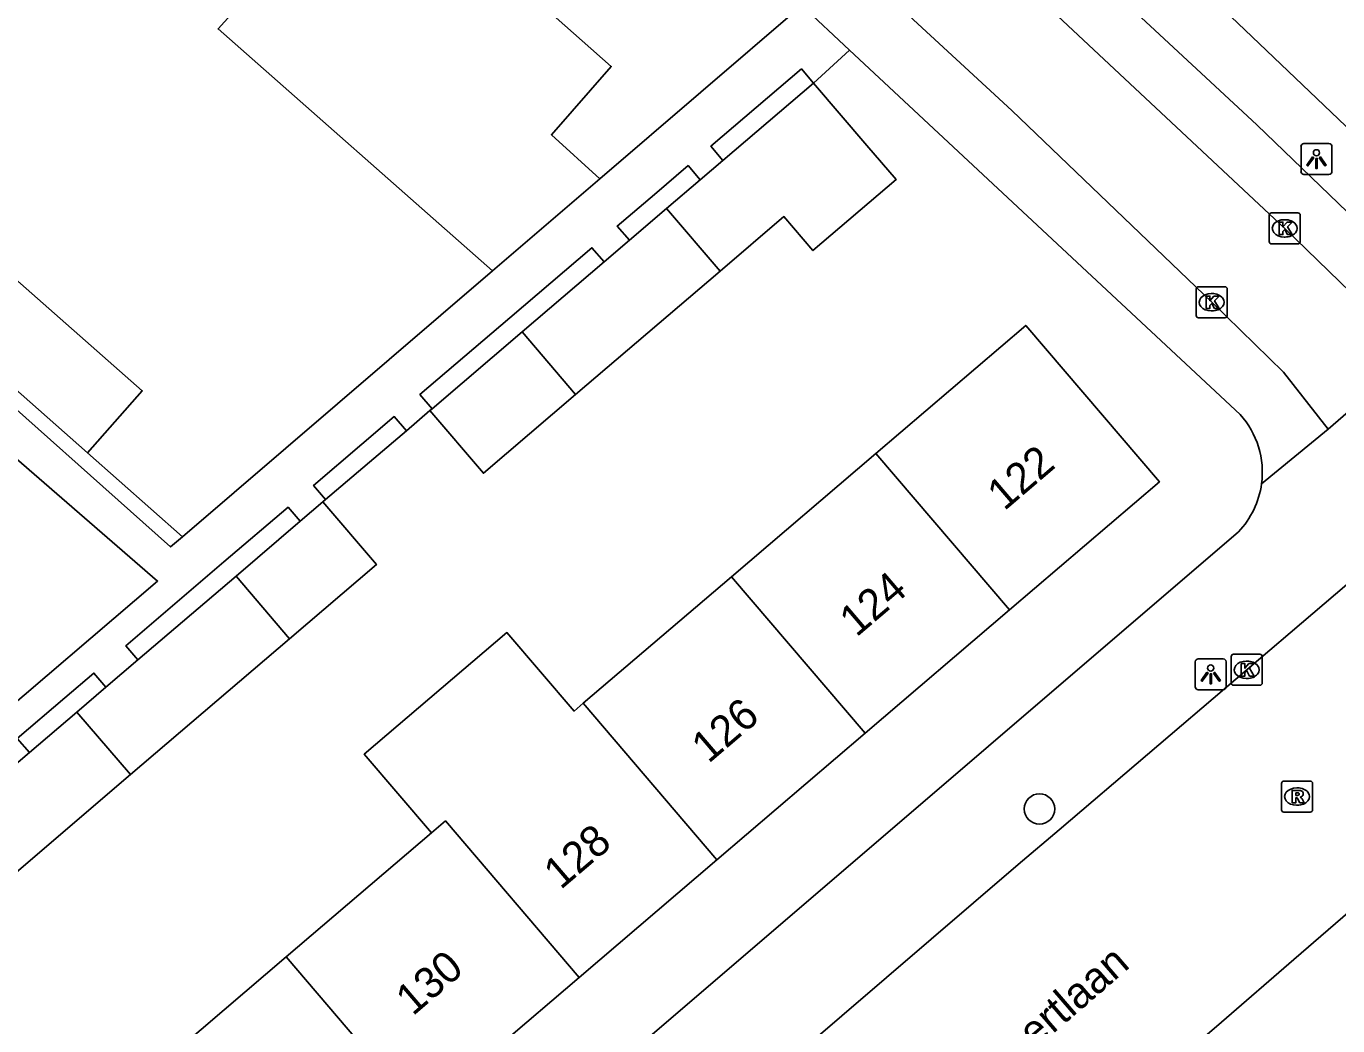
# Model space of a CAD drawing. Extents: x 159040 to 160094, y 381214 to 382518.
# Drawn here: x 159310.64 to 159352.9, y 381534.73 to 381566.95 of the extents above; entities that cross this region are included whole.
import ezdxf

# ---------------------------------------------------------------- set-up
doc = ezdxf.new("R2010")
doc.units = 0
for name, color, linetype in [('IMGEO_Boom', 7, 'Continuous'), ('IMGEO_Groenvoorziening', 7, 'Continuous'), ('IMGEO_Kolk', 7, 'Continuous'), ('IMGEO_Lichtpunt', 7, 'Continuous'), ('IMGEO_Openbare_ruimte_label', 7, 'Continuous'), ('IMGEO_Pand', 7, 'Continuous'), ('IMGEO_Pand_nummerreeks', 7, 'Continuous'), ('IMGEO_Rijbaan_lokaal_gesloten', 7, 'Continuous'), ('IMGEO_Rijbaan_lokaal_open', 7, 'Continuous'), ('IMGEO_Rioolput', 7, 'Continuous'), ('IMGEO_Voetpad_open', 7, 'Continuous')]:
    doc.layers.add(name, color=color, linetype=linetype)

msp = doc.modelspace()

# ---------------------------------------------------------------- linework, layer by layer
at = {"layer": 'IMGEO_Boom'}
msp.add_circle((159343.286, 381541.716), 0.489, dxfattribs=at)
at = {"layer": 'IMGEO_Groenvoorziening'}
for points in [[(159320.286, 381551.688), (159321.841, 381553.016), (159322.886, 381553.908)], [(159312.61, 381553.192), (159315.671, 381550.49)]]:
    msp.add_lwpolyline(points, dxfattribs=at)
at = {"layer": 'IMGEO_Kolk'}
for p, q in [((159350.687, 381560.005), (159350.687, 381560.857)), ((159350.762, 381560.931), (159351.614, 381560.931)), ((159351.688, 381560.857), (159351.688, 381560.005)), ((159351.175, 381560.711), (159351.2, 381560.711)), ((159351.198, 381560.151), (159351.173, 381560.151)), ((159351.614, 381559.931), (159350.762, 381559.931)), ((159348.334, 381557.623), (159348.334, 381558.475)), ((159348.409, 381558.549), (159349.261, 381558.549)), ((159348.822, 381558.329), (159348.847, 381558.329)), ((159349.335, 381558.475), (159349.335, 381557.623)), ((159349.261, 381557.549), (159348.409, 381557.549)), ((159348.845, 381557.769), (159348.82, 381557.769)), ((159349.462, 381545.776), (159349.462, 381546.628)), ((159349.537, 381546.702), (159350.389, 381546.702)), ((159349.95, 381546.482), (159349.975, 381546.482)), ((159350.463, 381546.628), (159350.463, 381545.776)), ((159350.389, 381545.702), (159349.537, 381545.702)), ((159349.973, 381545.922), (159349.948, 381545.922))]:
    msp.add_line(p, q, dxfattribs=at)
for points in [[(159350.687, 381560.005), (159350.687, 381560.857)], [(159350.762, 381560.931), (159351.614, 381560.931)], [(159351.688, 381560.857), (159351.688, 381560.005)], [(159351.008, 381560.631), (159351.131, 381560.631), (159351.131, 381560.48), (159351.261, 381560.631), (159351.425, 381560.631), (159351.279, 381560.48), (159351.432, 381560.231), (159351.28, 381560.231), (159351.195, 381560.395), (159351.131, 381560.328), (159351.131, 381560.231), (159351.008, 381560.231), (159351.008, 381560.631)], [(159351.614, 381559.931), (159350.762, 381559.931)], [(159348.334, 381557.623), (159348.334, 381558.475)], [(159348.409, 381558.549), (159349.261, 381558.549)], [(159349.335, 381558.475), (159349.335, 381557.623)], [(159348.655, 381558.249), (159348.778, 381558.249), (159348.778, 381558.098), (159348.908, 381558.249), (159349.072, 381558.249), (159348.926, 381558.098), (159349.079, 381557.849), (159348.927, 381557.849), (159348.842, 381558.013), (159348.778, 381557.946), (159348.778, 381557.849), (159348.655, 381557.849), (159348.655, 381558.249)], [(159349.261, 381557.549), (159348.409, 381557.549)], [(159349.462, 381545.776), (159349.462, 381546.628)], [(159349.537, 381546.702), (159350.389, 381546.702)], [(159350.463, 381546.628), (159350.463, 381545.776)], [(159349.783, 381546.402), (159349.906, 381546.402), (159349.906, 381546.251), (159350.036, 381546.402), (159350.2, 381546.402), (159350.054, 381546.251), (159350.207, 381546.002), (159350.055, 381546.002), (159349.97, 381546.166), (159349.906, 381546.099), (159349.906, 381546.002), (159349.783, 381546.002), (159349.783, 381546.402)], [(159350.389, 381545.702), (159349.537, 381545.702)]]:
    msp.add_lwpolyline(points, dxfattribs=at)
for centre, start, end in [((159350.764, 381560.855), 91.552, 178.448), ((159350.764, 381560.855), 91.552, 178.448), ((159351.612, 381560.855), 1.552, 88.448), ((159351.612, 381560.855), 1.552, 88.448), ((159350.764, 381560.007), 181.552, 268.448), ((159350.764, 381560.007), 181.552, 268.448), ((159351.612, 381560.007), 271.552, 358.448), ((159351.612, 381560.007), 271.552, 358.448), ((159348.411, 381558.473), 91.552, 178.448), ((159348.411, 381558.473), 91.552, 178.448), ((159349.259, 381558.473), 1.552, 88.448), ((159349.259, 381558.473), 1.552, 88.448), ((159348.411, 381557.625), 181.552, 268.448), ((159348.411, 381557.625), 181.552, 268.448), ((159349.259, 381557.625), 271.552, 358.448), ((159349.259, 381557.625), 271.552, 358.448), ((159349.539, 381546.626), 91.552, 178.448), ((159349.539, 381546.626), 91.552, 178.448), ((159350.387, 381546.626), 1.552, 88.448), ((159350.387, 381546.626), 1.552, 88.448), ((159349.539, 381545.778), 181.552, 268.448), ((159349.539, 381545.778), 181.552, 268.448), ((159350.387, 381545.778), 271.552, 358.448), ((159350.387, 381545.778), 271.552, 358.448)]:
    msp.add_arc(centre, 0.0765, start, end, dxfattribs=at)
for centre, major_axis, ratio, start_param, end_param in [((159351.174, 381560.431), (-0.387, 0.002), 0.722429, 4.712389, 7.853982), ((159351.199, 381560.431), (-0.39, 0.002), 0.717154, 1.570796, 4.712389), ((159348.821, 381558.049), (-0.387, 0.002), 0.722429, 4.712389, 7.853982), ((159348.846, 381558.049), (-0.39, 0.002), 0.717154, 1.570796, 4.712389), ((159349.949, 381546.202), (-0.387, 0.002), 0.722429, 4.712389, 7.853982), ((159349.974, 381546.202), (-0.39, 0.002), 0.717154, 1.570796, 4.712389)]:
    msp.add_ellipse(centre, major_axis=major_axis, ratio=ratio, start_param=start_param, end_param=end_param, dxfattribs=at)
at = {"layer": 'IMGEO_Lichtpunt'}
for p, q in [((159351.712, 381563.07), (159351.712, 381562.263)), ((159351.712, 381563.07), (159351.712, 381562.263)), ((159352.614, 381563.165), (159351.806, 381563.165)), ((159352.614, 381563.165), (159351.806, 381563.165)), ((159352.708, 381562.263), (159352.708, 381563.07)), ((159352.708, 381562.263), (159352.708, 381563.07)), ((159351.806, 381562.169), (159352.614, 381562.169)), ((159351.806, 381562.169), (159352.614, 381562.169)), ((159348.304, 381546.461), (159348.304, 381545.654)), ((159348.304, 381546.461), (159348.304, 381545.654)), ((159349.206, 381546.556), (159348.398, 381546.556)), ((159349.206, 381546.556), (159348.398, 381546.556)), ((159349.3, 381545.654), (159349.3, 381546.461)), ((159349.3, 381545.654), (159349.3, 381546.461)), ((159348.398, 381545.56), (159349.206, 381545.56)), ((159348.398, 381545.56), (159349.206, 381545.56))]:
    msp.add_line(p, q, dxfattribs=at)
for points in [[(159352.086, 381562.734), (159352.125, 381562.706), (159351.937, 381562.444), (159351.899, 381562.471), (159352.086, 381562.734)], [(159352.188, 381562.686), (159352.235, 381562.686), (159352.235, 381562.364), (159352.188, 381562.364), (159352.188, 381562.686)], [(159352.298, 381562.706), (159352.336, 381562.733), (159352.523, 381562.471), (159352.484, 381562.443), (159352.298, 381562.706)], [(159348.678, 381546.125), (159348.717, 381546.097), (159348.529, 381545.835), (159348.491, 381545.862), (159348.678, 381546.125)], [(159348.78, 381546.077), (159348.827, 381546.077), (159348.827, 381545.755), (159348.78, 381545.755), (159348.78, 381546.077)], [(159348.89, 381546.097), (159348.928, 381546.124), (159349.115, 381545.862), (159349.076, 381545.834), (159348.89, 381546.097)]]:
    msp.add_lwpolyline(points, dxfattribs=at)
for centre in [(159352.211, 381562.868), (159348.803, 381546.259)]:
    msp.add_circle(centre, 0.0994, dxfattribs=at)
for centre, start, end in [((159351.806, 381563.07), 90, 180), ((159351.806, 381563.07), 90, 180), ((159352.614, 381563.07), 0, 90), ((159352.614, 381563.07), 0, 90), ((159351.806, 381562.263), 180, 270), ((159351.806, 381562.263), 180, 270), ((159352.614, 381562.263), 270, 0), ((159352.614, 381562.263), 270, 360), ((159348.398, 381546.461), 90, 180), ((159348.398, 381546.461), 90, 180), ((159349.206, 381546.461), 0, 90), ((159349.206, 381546.461), 0, 90), ((159348.398, 381545.654), 180, 270), ((159348.398, 381545.654), 180, 270), ((159349.206, 381545.654), 270, 0), ((159349.206, 381545.654), 270, 360)]:
    msp.add_arc(centre, 0.0946, start, end, dxfattribs=at)
at = {"layer": 'IMGEO_Pand'}
for points in [[(159323.501, 381574.546), (159327.908, 381570.657), (159326.122, 381568.633), (159329.49, 381565.653), (159327.56, 381563.446), (159329.123, 381562.03)], [(159325.662, 381559.061), (159316.821, 381566.857), (159319.159, 381569.462), (159319.078, 381569.533)], [(159332.994, 381559.053), (159335.049, 381560.809), (159335.986, 381559.712), (159338.666, 381562.001), (159337.728, 381563.098), (159336.004, 381565.116)], [(159336.004, 381565.116), (159333.087, 381562.623)], [(159333.087, 381562.623), (159332.354, 381561.997)], [(159329.123, 381562.03), (159325.662, 381559.061)], [(159332.354, 381561.997), (159331.27, 381561.071)], [(159330.071, 381560.047), (159331.27, 381561.071)], [(159331.27, 381561.071), (159332.994, 381559.053)], [(159330.071, 381560.047), (159329.257, 381559.352)], [(159309.907, 381559.139), (159314.377, 381555.194), (159312.61, 381553.192)], [(159326.615, 381557.095), (159329.257, 381559.352)], [(159328.338, 381555.077), (159332.994, 381559.053)], [(159312.61, 381553.192), (159308.141, 381557.137)], [(159326.615, 381557.095), (159323.713, 381554.615)], [(159328.338, 381555.077), (159326.615, 381557.095)], [(159342.321, 381548.135), (159347.151, 381552.261), (159342.842, 381557.305), (159338.012, 381553.179)], [(159323.645, 381554.557), (159325.368, 381552.539), (159328.338, 381555.077)], [(159323.713, 381554.615), (159323.645, 381554.557)], [(159338.012, 381553.179), (159333.357, 381549.202)], [(159338.012, 381553.179), (159342.321, 381548.135)], [(159319.124, 381547.204), (159321.923, 381549.595), (159320.199, 381551.613)], [(159320.199, 381551.613), (159319.467, 381550.988)], [(159319.467, 381550.988), (159317.4, 381549.222)], [(159314.238, 381546.522), (159317.4, 381549.222)], [(159317.4, 381549.222), (159319.124, 381547.204)], [(159333.357, 381549.202), (159328.583, 381545.124)], [(159337.666, 381544.158), (159333.357, 381549.202)], [(159337.666, 381544.158), (159342.321, 381548.135)], [(159323.694, 381540.947), (159321.53, 381543.479), (159326.124, 381547.404), (159328.288, 381544.872), (159328.583, 381545.124)], [(159313.993, 381542.822), (159319.124, 381547.204)], [(159314.238, 381546.522), (159313.207, 381545.641)], [(159312.269, 381544.84), (159313.207, 381545.641)], [(159310.74, 381543.534), (159312.269, 381544.84)], [(159312.269, 381544.84), (159313.993, 381542.822)], [(159328.583, 381545.124), (159332.892, 381540.08)], [(159332.892, 381540.08), (159337.666, 381544.158)], [(159310.74, 381543.534), (159310.01, 381542.911)], [(159309.256, 381538.775), (159313.993, 381542.822)], [(159323.694, 381540.947), (159319.012, 381536.947)], [(159328.451, 381536.286), (159324.142, 381541.33), (159323.694, 381540.947)], [(159332.892, 381540.08), (159328.451, 381536.286)], [(159319.012, 381536.947), (159314.275, 381532.9)], [(159323.321, 381531.903), (159319.012, 381536.947)], [(159323.321, 381531.903), (159328.451, 381536.286)]]:
    msp.add_lwpolyline(points, dxfattribs=at)
at = {"layer": 'IMGEO_Rijbaan_lokaal_gesloten'}
for points in [[(159329.876, 381529.002), (159342.601, 381539.925), (159343.919, 381541.049), (159355.305, 381550.753), (159359.838, 381554.65), (159365.008, 381559.095), (159373.717, 381566.526)], [(159379.14, 381560.565), (159377.401, 381559.069), (159375.25, 381557.212), (159372.533, 381554.867), (159361.516, 381545.448), (159356.286, 381541.009), (159356.146, 381540.888), (159351.483, 381536.862), (159349.151, 381534.849), (159346.704, 381532.736), (159334.842, 381522.599)]]:
    msp.add_lwpolyline(points, dxfattribs=at)
at = {"layer": 'IMGEO_Rijbaan_lokaal_open'}
for points in [[(159355.572, 381556.549), (159354.966, 381556.934), (159353.66, 381558.026), (159351.187, 381560.431), (159338.208, 381572.585), (159336.71, 381573.96)], [(159334.538, 381571.493), (159342.392, 381564.233), (159348.835, 381558.049), (159351.152, 381555.793), (159352.592, 381553.959)], [(159352.592, 381553.959), (159355.572, 381556.549)]]:
    msp.add_lwpolyline(points, dxfattribs=at)
at = {"layer": 'IMGEO_Rioolput'}
for p, q in [((159351.085, 381541.69), (159351.085, 381542.542)), ((159351.16, 381542.616), (159352.012, 381542.616)), ((159351.573, 381542.396), (159351.598, 381542.396)), ((159352.086, 381542.542), (159352.086, 381541.69)), ((159351.596, 381541.836), (159351.571, 381541.836)), ((159352.012, 381541.616), (159351.16, 381541.616))]:
    msp.add_line(p, q, dxfattribs=at)
for points in [[(159351.085, 381541.69), (159351.085, 381542.542)], [(159351.16, 381542.616), (159352.012, 381542.616)], [(159351.674, 381542.314), (159351.422, 381542.316), (159351.422, 381541.916)], [(159351.6, 381542.235), (159351.546, 381542.235), (159351.546, 381542.154)], [(159352.086, 381542.542), (159352.086, 381541.69)], [(159351.422, 381541.916), (159351.546, 381541.916), (159351.546, 381542.078), (159351.557, 381542.078)], [(159351.546, 381542.154), (159351.598, 381542.154)], [(159351.604, 381542.049), (159351.675, 381541.916), (159351.815, 381541.916), (159351.75, 381542.042)], [(159352.012, 381541.616), (159351.16, 381541.616)]]:
    msp.add_lwpolyline(points, dxfattribs=at)
for centre, radius, start, end in [((159351.162, 381542.54), 0.0765, 91.552, 178.448), ((159351.162, 381542.54), 0.0765, 91.552, 178.448), ((159351.606, 381542.139), 0.0964, 77.0061, 93.1865), ((159351.62, 381542.196), 0.0378, 276.6634, 79.6772), ((159351.673, 381542.204), 0.109, 350.3612, 89.416), ((159352.01, 381542.54), 0.0765, 1.552, 88.448), ((159352.01, 381542.54), 0.0765, 1.552, 88.448), ((159351.556, 381542.025), 0.0533, 26.0293, 88.6989), ((159351.582, 381542.343), 0.19, 274.7715, 282.9687), ((159351.671, 381542.204), 0.112, 277.5842, 350.9817), ((159351.655, 381541.989), 0.108, 29.5134, 73.7905), ((159351.162, 381541.692), 0.0765, 181.552, 268.448), ((159351.162, 381541.692), 0.0765, 181.552, 268.448), ((159352.01, 381541.692), 0.0765, 271.552, 358.448), ((159352.01, 381541.692), 0.0765, 271.552, 358.448)]:
    msp.add_arc(centre, radius, start, end, dxfattribs=at)
for centre, major_axis, ratio, start_param, end_param in [((159351.572, 381542.116), (-0.387, 0.002), 0.722429, 4.712389, 7.853982), ((159351.597, 381542.116), (-0.39, 0.002), 0.717154, 1.570796, 4.712389)]:
    msp.add_ellipse(centre, major_axis=major_axis, ratio=ratio, start_param=start_param, end_param=end_param, dxfattribs=at)
at = {"layer": 'IMGEO_Voetpad_open'}
for points in [[(159308.288, 381603.153), (159309.98, 381601.814), (159311.553, 381602.083), (159319.994, 381595.196), (159333.962, 381583.101), (159335.698, 381579.858), (159346.786, 381569.801), (159349.68, 381567.049), (159356.625, 381560.413)], [(159355.248, 381558.992), (159350.292, 381563.773), (159339.249, 381574.03)], [(159329.123, 381562.03), (159335.629, 381567.611)], [(159337.167, 381566.175), (159335.629, 381567.611)], [(159336.004, 381565.116), (159337.167, 381566.175)], [(159349.75, 381554.429), (159337.167, 381566.175)], [(159336.004, 381565.116), (159335.614, 381565.572), (159332.697, 381563.079), (159333.087, 381562.623)], [(159301.864, 381562.676), (159301.59, 381562.367), (159315.29, 381550.163), (159315.671, 381550.49)], [(159332.354, 381561.997), (159331.964, 381562.453), (159330.88, 381561.527), (159329.681, 381560.503), (159330.071, 381560.047)], [(159329.257, 381559.352), (159328.867, 381559.808), (159326.225, 381557.551), (159323.323, 381555.071), (159323.713, 381554.615)], [(159315.671, 381550.49), (159325.662, 381559.061)], [(159322.886, 381553.908), (159323.645, 381554.557)], [(159290.297, 381531.025), (159291.758, 381529.315), (159298.155, 381534.78), (159309.155, 381544.179), (159314.868, 381549.06), (159308.694, 381554.412), (159290.297, 381531.025)], [(159322.886, 381553.908), (159322.496, 381554.365), (159321.451, 381553.472), (159319.897, 381552.144), (159320.286, 381551.688)], [(159352.592, 381553.959), (159350.44, 381552.192)], [(159320.199, 381551.613), (159320.286, 381551.688)], [(159319.467, 381550.988), (159319.077, 381551.444), (159317.01, 381549.678), (159313.849, 381546.978), (159314.238, 381546.522)], [(159302.294, 381510.002), (159341.644, 381543.745), (159349.696, 381550.65)], [(159313.207, 381545.641), (159312.817, 381546.097), (159311.879, 381545.296), (159310.35, 381543.99), (159310.74, 381543.534)]]:
    msp.add_lwpolyline(points, dxfattribs=at)
for centre, radius, start, end in [((159347.682, 381552.566), 2.784, 352.2775, 42.0071), ((159347.694, 381552.567), 2.772, 316.252, 352.2343)]:
    msp.add_arc(centre, radius, start, end, dxfattribs=at)

# ---------------------------------------------------------------- texts
at = {"layer": 'IMGEO_Openbare_ruimte_label'}
msp.add_text('Schubertlaan', height=1, rotation=40.7816, dxfattribs=at).set_placement((159340.276, 381531.489))
at = {"layer": 'IMGEO_Pand_nummerreeks'}
for s, rotation, p in [('122', 40.5071, (159342.15, 381551.304)), ('124', 40.5071, (159337.387, 381547.234)), ('126', 40.5071, (159332.621, 381543.162)), ('128', 40.5081, (159327.858, 381539.094)), ('130', 40.5081, (159323.092, 381535.023))]:
    msp.add_text(s, height=1, rotation=rotation, dxfattribs=at).set_placement(p)

doc.saveas('drawing.dxf')
